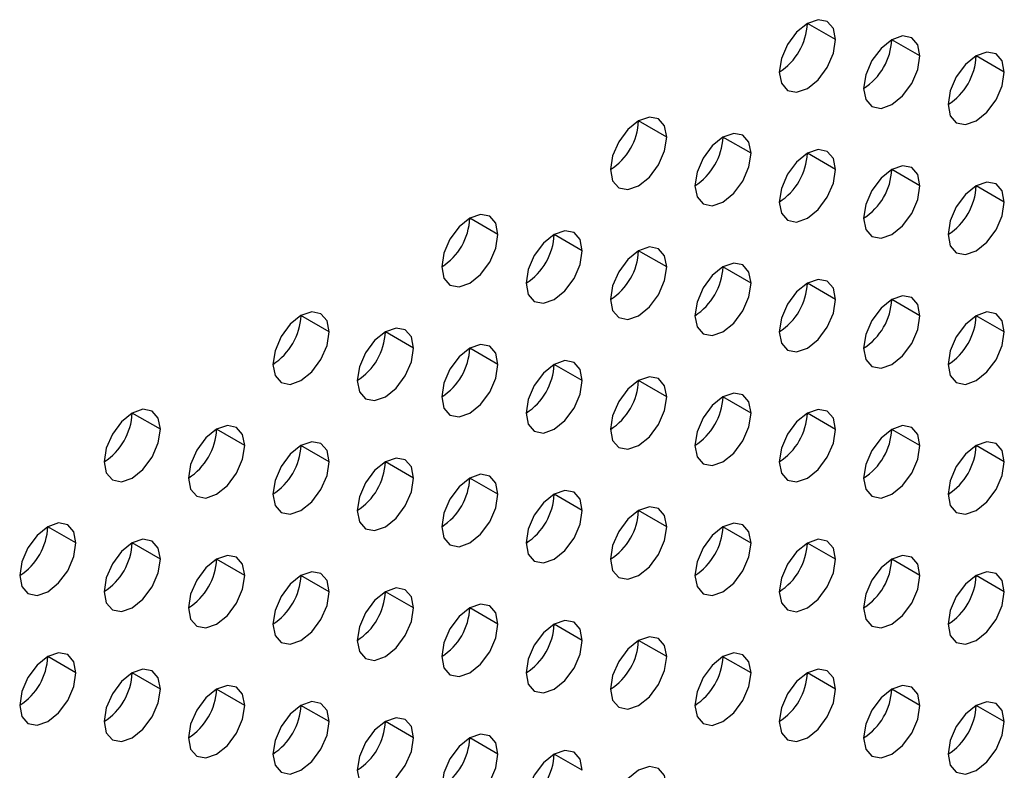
# Model space of a CAD drawing. Header units: millimetres. Extents: x 0 to 1118, y 0 to 864.
# Tile 315 of 438: x 984.84 to 987.31, y 664.93 to 666.81. Entities that reach past the tile are written whole.
import ezdxf

# ---------------------------------------------------------------- set-up
doc = ezdxf.new("R2010")
doc.units = ezdxf.units.MM

msp = doc.modelspace()

# ---------------------------------------------------------------- linework, layer by layer
at = {"color": 7, "linetype": 'Continuous', "lineweight": 25}
for p, q in [((986.8866, 666.7637), (986.8159, 666.8045)), ((987.0988, 666.7228), (987.0281, 666.7636)), ((987.3109, 666.682), (987.2402, 666.7228)), ((986.4624, 666.5187), (986.3917, 666.5596)), ((986.6745, 666.4779), (986.6038, 666.5187)), ((986.8866, 666.437), (986.8159, 666.4779)), ((987.0988, 666.3962), (987.0281, 666.437)), ((987.3109, 666.3554), (987.2402, 666.3962)), ((986.0381, 666.2738), (985.9674, 666.3146)), ((986.2502, 666.233), (986.1795, 666.2738)), ((986.4624, 666.1921), (986.3917, 666.2329)), ((986.6745, 666.1513), (986.6038, 666.1921)), ((986.8866, 666.1104), (986.8159, 666.1512)), ((987.0988, 666.0696), (987.0281, 666.1104)), ((985.6138, 666.0289), (985.5431, 666.0697)), ((987.3109, 666.0287), (987.2402, 666.0696)), ((985.826, 665.988), (985.7553, 666.0289)), ((986.0381, 665.9472), (985.9674, 665.988)), ((986.2502, 665.9064), (986.1795, 665.9472)), ((986.4624, 665.8655), (986.3917, 665.9063)), ((986.6745, 665.8247), (986.6038, 665.8655)), ((985.1896, 665.784), (985.1189, 665.8248)), ((986.8866, 665.7838), (986.8159, 665.8246)), ((985.4017, 665.7431), (985.331, 665.7839)), ((987.0988, 665.743), (987.0281, 665.7838)), ((985.6138, 665.7023), (985.5431, 665.7431)), ((987.3109, 665.7021), (987.2402, 665.7429)), ((985.826, 665.6614), (985.7553, 665.7023)), ((986.0381, 665.6206), (985.9674, 665.6614)), ((986.2502, 665.5797), (986.1795, 665.6206)), ((986.4624, 665.5389), (986.3917, 665.5797)), ((984.9774, 665.4982), (984.9067, 665.539)), ((986.6745, 665.498), (986.6038, 665.5389)), ((985.1896, 665.4574), (985.1189, 665.4982)), ((986.8866, 665.4572), (986.8159, 665.498)), ((985.4017, 665.4165), (985.331, 665.4573)), ((987.0988, 665.4163), (987.0281, 665.4572)), ((985.6138, 665.3757), (985.5431, 665.4165)), ((987.3109, 665.3755), (987.2402, 665.4163)), ((985.826, 665.3348), (985.7553, 665.3756)), ((986.0381, 665.294), (985.9674, 665.3348)), ((986.2502, 665.2531), (986.1795, 665.2939)), ((986.4624, 665.2123), (986.3917, 665.2531)), ((984.9774, 665.1716), (984.9067, 665.2124)), ((986.6745, 665.1714), (986.6038, 665.2122)), ((985.1896, 665.1307), (985.1189, 665.1716)), ((986.8866, 665.1306), (986.8159, 665.1714)), ((985.4017, 665.0899), (985.331, 665.1307)), ((987.0988, 665.0897), (987.0281, 665.1306)), ((985.6138, 665.049), (985.5431, 665.0899)), ((987.3109, 665.0489), (987.2402, 665.0897)), ((985.826, 665.0082), (985.7553, 665.049)), ((986.0381, 664.9674), (985.9674, 665.0082)), ((986.2502, 664.9265), (986.1795, 664.9673))]:
    msp.add_line(p, q, dxfattribs=at)
at = {"color": 7, "linetype": 'Continuous', "lineweight": 25, "flags": 128}
for points in [[(986.8866, 666.7637), (986.8812, 666.7918), (986.8659, 666.8094), (986.843, 666.8139), (986.8159, 666.8045), (986.7889, 666.7827), (986.7659, 666.7517), (986.7506, 666.7164), (986.7452, 666.682)], [(986.7452, 666.682), (986.7506, 666.6539), (986.7659, 666.6362), (986.7889, 666.6318), (986.8159, 666.6412), (986.843, 666.663), (986.8659, 666.694), (986.8812, 666.7293), (986.8866, 666.7637)], [(987.0988, 666.7228), (987.0934, 666.751), (987.0781, 666.7686), (987.0551, 666.7731), (987.0281, 666.7636), (987.001, 666.7418), (986.9781, 666.7109), (986.9627, 666.6755), (986.9573, 666.6412)], [(987.3109, 666.682), (987.3055, 666.7101), (987.2902, 666.7277), (987.2672, 666.7322), (987.2402, 666.7228), (987.2131, 666.701), (987.1902, 666.67), (987.1749, 666.6347), (987.1695, 666.6003)], [(986.9573, 666.6412), (986.9627, 666.613), (986.9781, 666.5954), (987.001, 666.5909), (987.0281, 666.6003), (987.0551, 666.6222), (987.0781, 666.6531), (987.0934, 666.6885), (987.0988, 666.7228)], [(987.1695, 666.6003), (987.1749, 666.5722), (987.1902, 666.5545), (987.2131, 666.5501), (987.2402, 666.5595), (987.2672, 666.5813), (987.2902, 666.6123), (987.3055, 666.6476), (987.3109, 666.682)], [(986.4624, 666.5187), (986.457, 666.5469), (986.4417, 666.5645), (986.4187, 666.569), (986.3917, 666.5596), (986.3646, 666.5377), (986.3417, 666.5068), (986.3263, 666.4715), (986.3209, 666.4371)], [(986.3209, 666.4371), (986.3263, 666.409), (986.3417, 666.3913), (986.3646, 666.3869), (986.3917, 666.3963), (986.4187, 666.4181), (986.4417, 666.449), (986.457, 666.4844), (986.4624, 666.5187)], [(986.6745, 666.4779), (986.6691, 666.506), (986.6538, 666.5237), (986.6308, 666.5281), (986.6038, 666.5187), (986.5767, 666.4969), (986.5538, 666.4659), (986.5385, 666.4306), (986.5331, 666.3963)], [(986.8866, 666.437), (986.8812, 666.4652), (986.8659, 666.4828), (986.843, 666.4873), (986.8159, 666.4779), (986.7889, 666.456), (986.7659, 666.4251), (986.7506, 666.3898), (986.7452, 666.3554)], [(986.5331, 666.3963), (986.5385, 666.3681), (986.5538, 666.3505), (986.5767, 666.346), (986.6038, 666.3554), (986.6308, 666.3773), (986.6538, 666.4082), (986.6691, 666.4435), (986.6745, 666.4779)], [(986.7452, 666.3554), (986.7506, 666.3273), (986.7659, 666.3096), (986.7889, 666.3052), (986.8159, 666.3146), (986.843, 666.3364), (986.8659, 666.3674), (986.8812, 666.4027), (986.8866, 666.437)], [(987.0988, 666.3962), (987.0934, 666.4243), (987.0781, 666.442), (987.0551, 666.4464), (987.0281, 666.437), (987.001, 666.4152), (986.9781, 666.3843), (986.9627, 666.3489), (986.9573, 666.3146)], [(986.9573, 666.3146), (986.9627, 666.2864), (986.9781, 666.2688), (987.001, 666.2643), (987.0281, 666.2737), (987.0551, 666.2956), (987.0781, 666.3265), (987.0934, 666.3618), (987.0988, 666.3962)], [(987.3109, 666.3554), (987.3055, 666.3835), (987.2902, 666.4011), (987.2672, 666.4056), (987.2402, 666.3962), (987.2131, 666.3743), (987.1902, 666.3434), (987.1749, 666.3081), (987.1695, 666.2737)], [(987.1695, 666.2737), (987.1749, 666.2456), (987.1902, 666.2279), (987.2131, 666.2235), (987.2402, 666.2329), (987.2672, 666.2547), (987.2902, 666.2857), (987.3055, 666.321), (987.3109, 666.3554)], [(986.0381, 666.2738), (986.0327, 666.302), (986.0174, 666.3196), (985.9945, 666.3241), (985.9674, 666.3147), (985.9403, 666.2928), (985.9174, 666.2619), (985.9021, 666.2265), (985.8967, 666.1922)], [(985.8967, 666.1922), (985.9021, 666.164), (985.9174, 666.1464), (985.9403, 666.1419), (985.9674, 666.1513), (985.9945, 666.1732), (986.0174, 666.2041), (986.0327, 666.2395), (986.0381, 666.2738)], [(986.2502, 666.233), (986.2449, 666.2611), (986.2295, 666.2788), (986.2066, 666.2832), (986.1795, 666.2738), (986.1525, 666.252), (986.1295, 666.221), (986.1142, 666.1857), (986.1088, 666.1513)], [(986.4624, 666.1921), (986.457, 666.2203), (986.4417, 666.2379), (986.4187, 666.2424), (986.3917, 666.233), (986.3646, 666.2111), (986.3417, 666.1802), (986.3263, 666.1448), (986.3209, 666.1105)], [(986.1088, 666.1513), (986.1142, 666.1232), (986.1295, 666.1055), (986.1525, 666.1011), (986.1795, 666.1105), (986.2066, 666.1323), (986.2295, 666.1633), (986.2449, 666.1986), (986.2502, 666.233)], [(986.3209, 666.1105), (986.3263, 666.0823), (986.3417, 666.0647), (986.3646, 666.0602), (986.3917, 666.0696), (986.4187, 666.0915), (986.4417, 666.1224), (986.457, 666.1578), (986.4624, 666.1921)], [(986.6745, 666.1513), (986.6691, 666.1794), (986.6538, 666.1971), (986.6308, 666.2015), (986.6038, 666.1921), (986.5767, 666.1703), (986.5538, 666.1393), (986.5385, 666.104), (986.5331, 666.0696)], [(986.5331, 666.0696), (986.5385, 666.0415), (986.5538, 666.0239), (986.5767, 666.0194), (986.6038, 666.0288), (986.6308, 666.0506), (986.6538, 666.0816), (986.6691, 666.1169), (986.6745, 666.1513)], [(986.8866, 666.1104), (986.8812, 666.1386), (986.8659, 666.1562), (986.843, 666.1607), (986.8159, 666.1513), (986.7889, 666.1294), (986.7659, 666.0985), (986.7506, 666.0631), (986.7452, 666.0288)], [(987.0988, 666.0696), (987.0934, 666.0977), (987.0781, 666.1154), (987.0551, 666.1198), (987.0281, 666.1104), (987.001, 666.0886), (986.9781, 666.0576), (986.9627, 666.0223), (986.9573, 665.9879)], [(986.7452, 666.0288), (986.7506, 666.0006), (986.7659, 665.983), (986.7889, 665.9785), (986.8159, 665.988), (986.843, 666.0098), (986.8659, 666.0407), (986.8812, 666.0761), (986.8866, 666.1104)], [(985.6138, 666.0289), (985.6085, 666.057), (985.5931, 666.0747), (985.5702, 666.0791), (985.5431, 666.0697), (985.5161, 666.0479), (985.4931, 666.0169), (985.4778, 665.9816), (985.4724, 665.9473)], [(986.9573, 665.9879), (986.9627, 665.9598), (986.9781, 665.9422), (987.001, 665.9377), (987.0281, 665.9471), (987.0551, 665.9689), (987.0781, 665.9999), (987.0934, 666.0352), (987.0988, 666.0696)], [(987.3109, 666.0287), (987.3055, 666.0569), (987.2902, 666.0745), (987.2672, 666.079), (987.2402, 666.0696), (987.2131, 666.0477), (987.1902, 666.0168), (987.1749, 665.9814), (987.1695, 665.9471)], [(985.826, 665.988), (985.8206, 666.0162), (985.8053, 666.0338), (985.7823, 666.0383), (985.7553, 666.0289), (985.7282, 666.007), (985.7053, 665.9761), (985.6899, 665.9408), (985.6846, 665.9064)], [(985.4724, 665.9473), (985.4778, 665.9191), (985.4931, 665.9015), (985.5161, 665.897), (985.5431, 665.9064), (985.5702, 665.9283), (985.5931, 665.9592), (985.6085, 665.9945), (985.6138, 666.0289)], [(987.1695, 665.9471), (987.1749, 665.919), (987.1902, 665.9013), (987.2131, 665.8969), (987.2402, 665.9063), (987.2672, 665.9281), (987.2902, 665.959), (987.3055, 665.9944), (987.3109, 666.0287)], [(986.0381, 665.9472), (986.0327, 665.9753), (986.0174, 665.993), (985.9945, 665.9974), (985.9674, 665.988), (985.9403, 665.9662), (985.9174, 665.9353), (985.9021, 665.8999), (985.8967, 665.8656)], [(985.6846, 665.9064), (985.6899, 665.8783), (985.7053, 665.8606), (985.7282, 665.8562), (985.7553, 665.8656), (985.7823, 665.8874), (985.8053, 665.9184), (985.8206, 665.9537), (985.826, 665.988)], [(985.8967, 665.8656), (985.9021, 665.8374), (985.9174, 665.8198), (985.9403, 665.8153), (985.9674, 665.8247), (985.9945, 665.8466), (986.0174, 665.8775), (986.0327, 665.9128), (986.0381, 665.9472)], [(986.2502, 665.9064), (986.2449, 665.9345), (986.2295, 665.9521), (986.2066, 665.9566), (986.1795, 665.9472), (986.1525, 665.9254), (986.1295, 665.8944), (986.1142, 665.8591), (986.1088, 665.8247)], [(986.4624, 665.8655), (986.457, 665.8936), (986.4417, 665.9113), (986.4187, 665.9157), (986.3917, 665.9063), (986.3646, 665.8845), (986.3417, 665.8536), (986.3263, 665.8182), (986.3209, 665.7839)], [(986.1088, 665.8247), (986.1142, 665.7966), (986.1295, 665.7789), (986.1525, 665.7745), (986.1795, 665.7839), (986.2066, 665.8057), (986.2295, 665.8367), (986.2449, 665.872), (986.2502, 665.9064)], [(986.3209, 665.7839), (986.3263, 665.7557), (986.3417, 665.7381), (986.3646, 665.7336), (986.3917, 665.743), (986.4187, 665.7649), (986.4417, 665.7958), (986.457, 665.8312), (986.4624, 665.8655)], [(986.6745, 665.8247), (986.6691, 665.8528), (986.6538, 665.8704), (986.6308, 665.8749), (986.6038, 665.8655), (986.5767, 665.8437), (986.5538, 665.8127), (986.5385, 665.7774), (986.5331, 665.743)], [(985.1896, 665.784), (985.1842, 665.8121), (985.1689, 665.8298), (985.1459, 665.8342), (985.1189, 665.8248), (985.0918, 665.803), (985.0689, 665.772), (985.0535, 665.7367), (985.0482, 665.7023)], [(986.5331, 665.743), (986.5385, 665.7149), (986.5538, 665.6972), (986.5767, 665.6928), (986.6038, 665.7022), (986.6308, 665.724), (986.6538, 665.755), (986.6691, 665.7903), (986.6745, 665.8247)], [(986.8866, 665.7838), (986.8812, 665.812), (986.8659, 665.8296), (986.843, 665.8341), (986.8159, 665.8246), (986.7889, 665.8028), (986.7659, 665.7719), (986.7506, 665.7365), (986.7452, 665.7022)], [(985.4017, 665.7431), (985.3963, 665.7713), (985.381, 665.7889), (985.3581, 665.7934), (985.331, 665.784), (985.3039, 665.7621), (985.281, 665.7312), (985.2657, 665.6958), (985.2603, 665.6615)], [(987.0988, 665.743), (987.0934, 665.7711), (987.0781, 665.7887), (987.0551, 665.7932), (987.0281, 665.7838), (987.001, 665.762), (986.9781, 665.731), (986.9627, 665.6957), (986.9573, 665.6613)], [(985.0482, 665.7023), (985.0535, 665.6742), (985.0689, 665.6565), (985.0918, 665.6521), (985.1189, 665.6615), (985.1459, 665.6833), (985.1689, 665.7143), (985.1842, 665.7496), (985.1896, 665.784)], [(986.7452, 665.7022), (986.7506, 665.674), (986.7659, 665.6564), (986.7889, 665.6519), (986.8159, 665.6613), (986.843, 665.6832), (986.8659, 665.7141), (986.8812, 665.7495), (986.8866, 665.7838)], [(985.2603, 665.6615), (985.2657, 665.6333), (985.281, 665.6157), (985.3039, 665.6112), (985.331, 665.6207), (985.3581, 665.6425), (985.381, 665.6734), (985.3963, 665.7088), (985.4017, 665.7431)], [(985.6138, 665.7023), (985.6085, 665.7304), (985.5931, 665.7481), (985.5702, 665.7525), (985.5431, 665.7431), (985.5161, 665.7213), (985.4931, 665.6903), (985.4778, 665.655), (985.4724, 665.6206)], [(986.9573, 665.6613), (986.9627, 665.6332), (986.9781, 665.6155), (987.001, 665.6111), (987.0281, 665.6205), (987.0551, 665.6423), (987.0781, 665.6733), (987.0934, 665.7086), (987.0988, 665.743)], [(987.3109, 665.7021), (987.3055, 665.7303), (987.2902, 665.7479), (987.2672, 665.7524), (987.2402, 665.743), (987.2131, 665.7211), (987.1902, 665.6902), (987.1749, 665.6548), (987.1695, 665.6205)], [(985.4724, 665.6206), (985.4778, 665.5925), (985.4931, 665.5749), (985.5161, 665.5704), (985.5431, 665.5798), (985.5702, 665.6016), (985.5931, 665.6326), (985.6085, 665.6679), (985.6138, 665.7023)], [(985.826, 665.6614), (985.8206, 665.6896), (985.8053, 665.7072), (985.7823, 665.7117), (985.7553, 665.7023), (985.7282, 665.6804), (985.7053, 665.6495), (985.6899, 665.6141), (985.6846, 665.5798)], [(987.1695, 665.6205), (987.1749, 665.5923), (987.1902, 665.5747), (987.2131, 665.5702), (987.2402, 665.5796), (987.2672, 665.6015), (987.2902, 665.6324), (987.3055, 665.6678), (987.3109, 665.7021)], [(986.0381, 665.6206), (986.0327, 665.6487), (986.0174, 665.6664), (985.9945, 665.6708), (985.9674, 665.6614), (985.9403, 665.6396), (985.9174, 665.6086), (985.9021, 665.5733), (985.8967, 665.5389)], [(985.6846, 665.5798), (985.6899, 665.5516), (985.7053, 665.534), (985.7282, 665.5296), (985.7553, 665.539), (985.7823, 665.5608), (985.8053, 665.5917), (985.8206, 665.6271), (985.826, 665.6614)], [(985.8967, 665.5389), (985.9021, 665.5108), (985.9174, 665.4932), (985.9403, 665.4887), (985.9674, 665.4981), (985.9945, 665.5199), (986.0174, 665.5509), (986.0327, 665.5862), (986.0381, 665.6206)], [(986.2502, 665.5797), (986.2449, 665.6079), (986.2295, 665.6255), (986.2066, 665.63), (986.1795, 665.6206), (986.1525, 665.5987), (986.1295, 665.5678), (986.1142, 665.5325), (986.1088, 665.4981)], [(986.1088, 665.4981), (986.1142, 665.47), (986.1295, 665.4523), (986.1525, 665.4479), (986.1795, 665.4573), (986.2066, 665.4791), (986.2295, 665.51), (986.2449, 665.5454), (986.2502, 665.5797)], [(986.4624, 665.5389), (986.457, 665.567), (986.4417, 665.5847), (986.4187, 665.5891), (986.3917, 665.5797), (986.3646, 665.5579), (986.3417, 665.5269), (986.3263, 665.4916), (986.3209, 665.4572)], [(984.9774, 665.4982), (984.9721, 665.5263), (984.9567, 665.544), (984.9338, 665.5484), (984.9067, 665.539), (984.8797, 665.5172), (984.8567, 665.4863), (984.8414, 665.4509), (984.836, 665.4166)], [(986.6745, 665.498), (986.6691, 665.5262), (986.6538, 665.5438), (986.6308, 665.5483), (986.6038, 665.5389), (986.5767, 665.517), (986.5538, 665.4861), (986.5385, 665.4508), (986.5331, 665.4164)], [(986.3209, 665.4572), (986.3263, 665.4291), (986.3417, 665.4115), (986.3646, 665.407), (986.3917, 665.4164), (986.4187, 665.4383), (986.4417, 665.4692), (986.457, 665.5045), (986.4624, 665.5389)], [(984.836, 665.4166), (984.8414, 665.3884), (984.8567, 665.3708), (984.8797, 665.3663), (984.9067, 665.3757), (984.9338, 665.3976), (984.9567, 665.4285), (984.9721, 665.4638), (984.9774, 665.4982)], [(985.1896, 665.4574), (985.1842, 665.4855), (985.1689, 665.5031), (985.1459, 665.5076), (985.1189, 665.4982), (985.0918, 665.4764), (985.0689, 665.4454), (985.0535, 665.4101), (985.0482, 665.3757)], [(986.5331, 665.4164), (986.5385, 665.3883), (986.5538, 665.3706), (986.5767, 665.3662), (986.6038, 665.3756), (986.6308, 665.3974), (986.6538, 665.4283), (986.6691, 665.4637), (986.6745, 665.498)], [(986.8866, 665.4572), (986.8812, 665.4853), (986.8659, 665.503), (986.843, 665.5074), (986.8159, 665.498), (986.7889, 665.4762), (986.7659, 665.4452), (986.7506, 665.4099), (986.7452, 665.3756)], [(985.0482, 665.3757), (985.0535, 665.3476), (985.0689, 665.3299), (985.0918, 665.3255), (985.1189, 665.3349), (985.1459, 665.3567), (985.1689, 665.3877), (985.1842, 665.423), (985.1896, 665.4574)], [(985.4017, 665.4165), (985.3963, 665.4446), (985.381, 665.4623), (985.3581, 665.4667), (985.331, 665.4573), (985.3039, 665.4355), (985.281, 665.4046), (985.2657, 665.3692), (985.2603, 665.3349)], [(986.7452, 665.3756), (986.7506, 665.3474), (986.7659, 665.3298), (986.7889, 665.3253), (986.8159, 665.3347), (986.843, 665.3566), (986.8659, 665.3875), (986.8812, 665.4228), (986.8866, 665.4572)], [(987.0988, 665.4163), (987.0934, 665.4445), (987.0781, 665.4621), (987.0551, 665.4666), (987.0281, 665.4572), (987.001, 665.4353), (986.9781, 665.4044), (986.9627, 665.3691), (986.9573, 665.3347)], [(985.6138, 665.3757), (985.6085, 665.4038), (985.5931, 665.4214), (985.5702, 665.4259), (985.5431, 665.4165), (985.5161, 665.3947), (985.4931, 665.3637), (985.4778, 665.3284), (985.4724, 665.294)], [(987.3109, 665.3755), (987.3055, 665.4036), (987.2902, 665.4213), (987.2672, 665.4257), (987.2402, 665.4163), (987.2131, 665.3945), (987.1902, 665.3636), (987.1749, 665.3282), (987.1695, 665.2939)], [(985.2603, 665.3349), (985.2657, 665.3067), (985.281, 665.2891), (985.3039, 665.2846), (985.331, 665.294), (985.3581, 665.3159), (985.381, 665.3468), (985.3963, 665.3822), (985.4017, 665.4165)], [(986.9573, 665.3347), (986.9627, 665.3066), (986.9781, 665.2889), (987.001, 665.2845), (987.0281, 665.2939), (987.0551, 665.3157), (987.0781, 665.3467), (987.0934, 665.382), (987.0988, 665.4163)], [(985.4724, 665.294), (985.4778, 665.2659), (985.4931, 665.2482), (985.5161, 665.2438), (985.5431, 665.2532), (985.5702, 665.275), (985.5931, 665.306), (985.6085, 665.3413), (985.6138, 665.3757)], [(985.826, 665.3348), (985.8206, 665.363), (985.8053, 665.3806), (985.7823, 665.3851), (985.7553, 665.3756), (985.7282, 665.3538), (985.7053, 665.3229), (985.6899, 665.2875), (985.6846, 665.2532)], [(987.1695, 665.2939), (987.1749, 665.2657), (987.1902, 665.2481), (987.2131, 665.2436), (987.2402, 665.253), (987.2672, 665.2749), (987.2902, 665.3058), (987.3055, 665.3411), (987.3109, 665.3755)], [(985.6846, 665.2532), (985.6899, 665.225), (985.7053, 665.2074), (985.7282, 665.2029), (985.7553, 665.2123), (985.7823, 665.2342), (985.8053, 665.2651), (985.8206, 665.3005), (985.826, 665.3348)], [(986.0381, 665.294), (986.0327, 665.3221), (986.0174, 665.3397), (985.9945, 665.3442), (985.9674, 665.3348), (985.9403, 665.313), (985.9174, 665.282), (985.9021, 665.2467), (985.8967, 665.2123)], [(986.2502, 665.2531), (986.2449, 665.2813), (986.2295, 665.2989), (986.2066, 665.3034), (986.1795, 665.294), (986.1525, 665.2721), (986.1295, 665.2412), (986.1142, 665.2058), (986.1088, 665.1715)], [(985.8967, 665.2123), (985.9021, 665.1842), (985.9174, 665.1665), (985.9403, 665.1621), (985.9674, 665.1715), (985.9945, 665.1933), (986.0174, 665.2243), (986.0327, 665.2596), (986.0381, 665.294)], [(986.1088, 665.1715), (986.1142, 665.1433), (986.1295, 665.1257), (986.1525, 665.1212), (986.1795, 665.1306), (986.2066, 665.1525), (986.2295, 665.1834), (986.2449, 665.2188), (986.2502, 665.2531)], [(986.4624, 665.2123), (986.457, 665.2404), (986.4417, 665.2581), (986.4187, 665.2625), (986.3917, 665.2531), (986.3646, 665.2313), (986.3417, 665.2003), (986.3263, 665.165), (986.3209, 665.1306)], [(984.9774, 665.1716), (984.9721, 665.1997), (984.9567, 665.2174), (984.9338, 665.2218), (984.9067, 665.2124), (984.8797, 665.1906), (984.8567, 665.1596), (984.8414, 665.1243), (984.836, 665.0899)], [(986.6745, 665.1714), (986.6691, 665.1996), (986.6538, 665.2172), (986.6308, 665.2217), (986.6038, 665.2123), (986.5767, 665.1904), (986.5538, 665.1595), (986.5385, 665.1241), (986.5331, 665.0898)], [(986.3209, 665.1306), (986.3263, 665.1025), (986.3417, 665.0849), (986.3646, 665.0804), (986.3917, 665.0898), (986.4187, 665.1116), (986.4417, 665.1426), (986.457, 665.1779), (986.4624, 665.2123)], [(985.1896, 665.1307), (985.1842, 665.1589), (985.1689, 665.1765), (985.1459, 665.181), (985.1189, 665.1716), (985.0918, 665.1497), (985.0689, 665.1188), (985.0535, 665.0835), (985.0482, 665.0491)], [(986.8866, 665.1306), (986.8812, 665.1587), (986.8659, 665.1764), (986.843, 665.1808), (986.8159, 665.1714), (986.7889, 665.1496), (986.7659, 665.1186), (986.7506, 665.0833), (986.7452, 665.0489)], [(984.836, 665.0899), (984.8414, 665.0618), (984.8567, 665.0442), (984.8797, 665.0397), (984.9067, 665.0491), (984.9338, 665.0709), (984.9567, 665.1019), (984.9721, 665.1372), (984.9774, 665.1716)], [(986.5331, 665.0898), (986.5385, 665.0616), (986.5538, 665.044), (986.5767, 665.0395), (986.6038, 665.049), (986.6308, 665.0708), (986.6538, 665.1017), (986.6691, 665.1371), (986.6745, 665.1714)], [(985.0482, 665.0491), (985.0535, 665.021), (985.0689, 665.0033), (985.0918, 664.9989), (985.1189, 665.0083), (985.1459, 665.0301), (985.1689, 665.061), (985.1842, 665.0964), (985.1896, 665.1307)], [(985.4017, 665.0899), (985.3963, 665.118), (985.381, 665.1357), (985.3581, 665.1401), (985.331, 665.1307), (985.3039, 665.1089), (985.281, 665.0779), (985.2657, 665.0426), (985.2603, 665.0083)], [(986.7452, 665.0489), (986.7506, 665.0208), (986.7659, 665.0032), (986.7889, 664.9987), (986.8159, 665.0081), (986.843, 665.0299), (986.8659, 665.0609), (986.8812, 665.0962), (986.8866, 665.1306)], [(987.0988, 665.0897), (987.0934, 665.1179), (987.0781, 665.1355), (987.0551, 665.14), (987.0281, 665.1306), (987.001, 665.1087), (986.9781, 665.0778), (986.9627, 665.0424), (986.9573, 665.0081)], [(985.6138, 665.049), (985.6085, 665.0772), (985.5931, 665.0948), (985.5702, 665.0993), (985.5431, 665.0899), (985.5161, 665.068), (985.4931, 665.0371), (985.4778, 665.0018), (985.4724, 664.9674)], [(987.3109, 665.0489), (987.3055, 665.077), (987.2902, 665.0947), (987.2672, 665.0991), (987.2402, 665.0897), (987.2131, 665.0679), (987.1902, 665.0369), (987.1749, 665.0016), (987.1695, 664.9672)], [(985.2603, 665.0083), (985.2657, 664.9801), (985.281, 664.9625), (985.3039, 664.958), (985.331, 664.9674), (985.3581, 664.9893), (985.381, 665.0202), (985.3963, 665.0555), (985.4017, 665.0899)], [(986.9573, 665.0081), (986.9627, 664.98), (986.9781, 664.9623), (987.001, 664.9579), (987.0281, 664.9673), (987.0551, 664.9891), (987.0781, 665.02), (987.0934, 665.0554), (987.0988, 665.0897)], [(985.4724, 664.9674), (985.4778, 664.9393), (985.4931, 664.9216), (985.5161, 664.9172), (985.5431, 664.9266), (985.5702, 664.9484), (985.5931, 664.9794), (985.6085, 665.0147), (985.6138, 665.049)], [(985.826, 665.0082), (985.8206, 665.0363), (985.8053, 665.054), (985.7823, 665.0584), (985.7553, 665.049), (985.7282, 665.0272), (985.7053, 664.9963), (985.6899, 664.9609), (985.6846, 664.9266)], [(987.1695, 664.9672), (987.1749, 664.9391), (987.1902, 664.9215), (987.2131, 664.917), (987.2402, 664.9264), (987.2672, 664.9482), (987.2902, 664.9792), (987.3055, 665.0145), (987.3109, 665.0489)], [(985.6846, 664.9266), (985.6899, 664.8984), (985.7053, 664.8808), (985.7282, 664.8763), (985.7553, 664.8857), (985.7823, 664.9076), (985.8053, 664.9385), (985.8206, 664.9738), (985.826, 665.0082)], [(986.0381, 664.9674), (986.0327, 664.9955), (986.0174, 665.0131), (985.9945, 665.0176), (985.9674, 665.0082), (985.9403, 664.9863), (985.9174, 664.9554), (985.9021, 664.9201), (985.8967, 664.8857)], [(986.2502, 664.9265), (986.2449, 664.9546), (986.2295, 664.9723), (986.2066, 664.9767), (986.1795, 664.9673), (986.1525, 664.9455), (986.1295, 664.9146), (986.1142, 664.8792), (986.1088, 664.8449)], [(985.8967, 664.8857), (985.9021, 664.8576), (985.9174, 664.8399), (985.9403, 664.8355), (985.9674, 664.8449), (985.9945, 664.8667), (986.0174, 664.8977), (986.0327, 664.933), (986.0381, 664.9674)], [(986.4624, 664.8857), (986.457, 664.9138), (986.4417, 664.9314), (986.4187, 664.9359), (986.3917, 664.9265), (986.3646, 664.9047), (986.3417, 664.8737), (986.3263, 664.8384), (986.3209, 664.804)]]:
    msp.add_lwpolyline(points, dxfattribs=at)
at = {"color": 7, "linetype": 'Continuous', "lineweight": 25}
for centre in [(986.6624, 666.8115), (986.8745, 666.7706), (987.0867, 666.7298), (986.2381, 666.5665), (986.4503, 666.5257), (986.6624, 666.4849), (986.8745, 666.444), (987.0867, 666.4032), (985.8139, 666.3216), (986.026, 666.2808), (986.2381, 666.2399), (986.4503, 666.1991), (986.6624, 666.1582), (986.8745, 666.1174), (985.3896, 666.0767), (987.0867, 666.0765), (985.6017, 666.0359), (985.8139, 665.995), (986.026, 665.9542), (986.2381, 665.9133), (986.4503, 665.8725), (984.9653, 665.8318), (986.6624, 665.8316), (985.1775, 665.7909), (986.8745, 665.7908), (985.3896, 665.7501), (987.0867, 665.7499), (985.6017, 665.7092), (985.8139, 665.6684), (986.026, 665.6275), (986.2381, 665.5867), (984.7532, 665.546), (986.4503, 665.5458), (984.9653, 665.5052), (986.6624, 665.505), (985.1775, 665.4643), (986.8745, 665.4642), (985.3896, 665.4235), (987.0867, 665.4233), (985.6017, 665.3826), (985.8139, 665.3418), (986.026, 665.3009), (986.2381, 665.2601), (984.7532, 665.2194), (986.4503, 665.2192), (984.9653, 665.1785), (986.6624, 665.1784), (985.1775, 665.1377), (986.8745, 665.1375), (985.3896, 665.0969), (987.0867, 665.0967), (985.6017, 665.056), (985.8139, 665.0152), (986.026, 664.9743)]:
    msp.add_arc(centre, 0.1537, 302.6055, 357.3945, dxfattribs=at)

doc.saveas('drawing.dxf')
